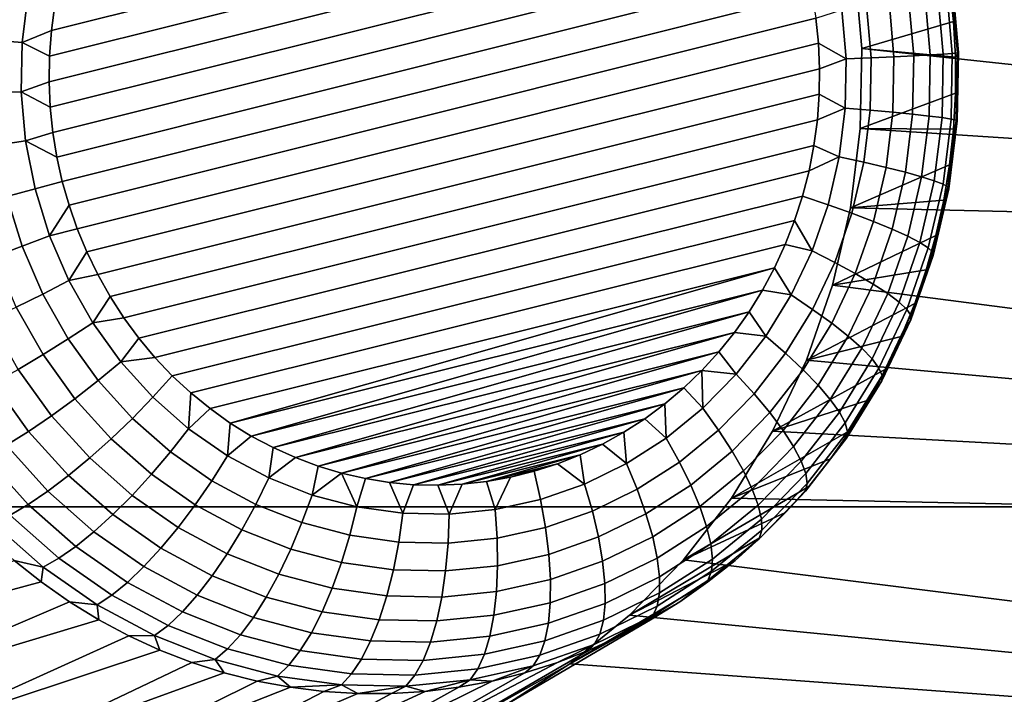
# Model space of a CAD drawing. Header units: metres. Extents: x -22 to 239, y -22 to 22.
# Tile 278 of 325: x 230.713 to 232.108, y 1.843 to 2.799. Entities that reach past the tile are written whole.
import ezdxf

# ---------------------------------------------------------------- set-up
doc = ezdxf.new("R2010")
doc.units = ezdxf.units.M
doc.layers.add('solid_10_151_033_XXX', color=7, linetype='CONTINUOUS')

msp = doc.modelspace()

# ---------------------------------------------------------------- linework, layer by layer
at = {"layer": 'solid_10_151_033_XXX'}
for points in [[(226.266357, 3.154759, 230.387711), (226.400345, 2.108289, 230.436478), (238.542007, 2.10829, 197.07753), (238.408035, 3.154761, 197.028763)], [(230.762848, 2.819613, 189.77652), (231.740829, 3.063559, 190.132477), (231.760239, 3.033459, 190.139542), (230.758011, 2.783314, 189.774765)], [(230.758011, 2.783314, 189.774765), (231.760239, 3.033459, 190.139542), (231.777756, 3.002293, 190.14592), (230.755341, 2.746919, 189.773788)], [(230.755341, 2.746919, 189.773788), (231.777756, 3.002293, 190.14592), (231.79332, 2.970198, 190.151581), (230.754822, 2.71061, 189.773605)], [(230.754822, 2.71061, 189.773605), (231.79332, 2.970198, 190.151581), (231.806885, 2.937386, 190.156525), (230.756424, 2.674533, 189.774185)], [(230.756424, 2.674533, 189.774185), (231.806885, 2.937386, 190.156525), (231.818436, 2.904056, 190.160721), (230.760101, 2.638899, 189.775528)], [(230.760101, 2.638899, 189.775528), (231.818436, 2.904056, 190.160721), (231.827972, 2.870288, 190.1642), (230.765747, 2.603888, 189.777573)], [(231.906128, 2.757601, 191.256821), (231.896194, 2.870348, 191.253204), (234.535019, 2.875734, 192.213654), (234.608124, 2.468261, 192.240265)], [(230.765747, 2.603888, 189.777573), (231.827972, 2.870288, 190.1642), (231.835571, 2.835971, 190.166962), (230.773361, 2.56957, 189.78035)], [(232.03627, 2.796311, 190.50383), (232.030716, 2.846946, 190.501801), (231.896194, 2.870348, 191.253204), (231.906128, 2.757601, 191.256821)], [(232.034485, 2.750949, 190.38002), (232.026321, 2.843576, 190.377045), (232.033386, 2.846699, 190.418228), (232.041763, 2.751733, 190.421265)], [(232.034683, 2.849039, 190.460037), (232.030716, 2.846946, 190.501801), (232.03627, 2.796311, 190.50383)], [(232.041763, 2.751733, 190.421265), (232.033386, 2.846699, 190.418228), (232.034683, 2.849039, 190.460037), (232.043213, 2.75232, 190.463135)], [(232.043213, 2.75232, 190.463135), (232.034683, 2.849039, 190.460037), (232.03627, 2.796311, 190.50383)], [(230.725052, 2.835634, 189.765823), (230.716492, 2.766439, 189.762711), (230.67511, 2.769502, 189.756866), (230.684235, 2.843254, 189.760193)], [(230.716492, 2.766439, 189.762711), (230.725052, 2.835634, 189.765823), (230.762848, 2.819613, 189.77652), (230.758011, 2.783314, 189.774765)], [(230.773361, 2.56957, 189.78035), (231.835571, 2.835971, 190.166962), (231.841232, 2.800959, 190.169022), (230.782898, 2.535803, 189.783813)], [(231.979752, 2.747589, 190.267838), (231.972473, 2.830182, 190.265182), (231.995575, 2.835236, 190.299774), (232.003174, 2.748857, 190.302551)], [(232.003174, 2.748857, 190.302551), (231.995575, 2.835236, 190.299774), (232.013641, 2.83973, 190.337311), (232.021545, 2.749985, 190.340179)], [(232.021545, 2.749985, 190.340179), (232.013641, 2.83973, 190.337311), (232.026321, 2.843576, 190.377045), (232.034485, 2.750949, 190.38002)], [(231.884094, 2.7432, 190.187683), (231.877975, 2.812688, 190.185455), (231.913101, 2.818797, 190.207458), (231.919632, 2.744733, 190.209839)], [(231.919632, 2.744733, 190.209839), (231.913101, 2.818797, 190.207458), (231.944809, 2.824667, 190.234207), (231.951721, 2.746205, 190.236725)], [(231.951721, 2.746205, 190.236725), (231.944809, 2.824667, 190.234207), (231.972473, 2.830182, 190.265182), (231.979752, 2.747589, 190.267838)], [(231.844894, 2.765326, 190.170364), (231.841232, 2.800959, 190.169022), (231.877975, 2.812688, 190.185455), (231.884094, 2.7432, 190.187683)], [(230.782898, 2.535803, 189.783813), (231.841232, 2.800959, 190.169022), (231.844894, 2.765326, 190.170364), (230.794449, 2.502473, 189.788025)], [(232.039062, 2.745419, 190.504837), (232.03627, 2.796311, 190.50383), (231.906128, 2.757601, 191.256821)], [(232.043213, 2.75232, 190.463135), (232.03627, 2.796311, 190.50383), (232.039062, 2.745419, 190.504837)], [(230.716492, 2.766439, 189.762711), (230.758011, 2.783314, 189.774765), (230.755341, 2.746919, 189.773788)], [(230.716492, 2.766439, 189.762711), (230.715256, 2.696658, 189.762253), (230.673798, 2.695126, 189.756393), (230.67511, 2.769502, 189.756866)], [(230.715256, 2.696658, 189.762253), (230.716492, 2.766439, 189.762711), (230.755341, 2.746919, 189.773788), (230.754822, 2.71061, 189.773605)], [(230.794449, 2.502473, 189.788025), (231.844894, 2.765326, 190.170364), (231.846497, 2.729249, 190.170944), (230.808014, 2.469661, 189.792953)], [(231.846497, 2.729249, 190.170944), (231.844894, 2.765326, 190.170364), (231.884094, 2.7432, 190.187683)], [(231.904144, 2.644601, 191.256104), (231.906128, 2.757601, 191.256821), (234.608124, 2.468261, 192.240265)], [(232.039062, 2.69444, 190.504837), (232.039062, 2.745419, 190.504837), (231.906128, 2.757601, 191.256821), (231.904144, 2.644601, 191.256104)], [(231.978302, 2.664648, 190.267303), (231.979752, 2.747589, 190.267838), (232.003174, 2.748857, 190.302551), (232.001648, 2.662114, 190.301987)], [(232.001648, 2.662114, 190.301987), (232.003174, 2.748857, 190.302551), (232.021545, 2.749985, 190.340179), (232.019958, 2.659861, 190.3396)], [(232.019958, 2.659861, 190.3396), (232.021545, 2.749985, 190.340179), (232.034485, 2.750949, 190.38002), (232.032852, 2.657933, 190.379425)], [(232.032852, 2.657933, 190.379425), (232.034485, 2.750949, 190.38002), (232.041763, 2.751733, 190.421265), (232.040085, 2.656367, 190.420654)], [(232.043213, 2.75232, 190.463135), (232.039062, 2.745419, 190.504837), (232.039062, 2.69444, 190.504837)], [(232.041504, 2.655194, 190.462509), (232.043213, 2.75232, 190.463135), (232.039062, 2.69444, 190.504837)], [(232.040085, 2.656367, 190.420654), (232.041763, 2.751733, 190.421265), (232.043213, 2.75232, 190.463135), (232.041504, 2.655194, 190.462509)], [(231.845978, 2.69294, 190.170746), (231.846497, 2.729249, 190.170944), (231.884094, 2.7432, 190.187683), (231.882874, 2.67342, 190.187241)], [(231.882874, 2.67342, 190.187241), (231.884094, 2.7432, 190.187683), (231.919632, 2.744733, 190.209839), (231.91832, 2.670357, 190.209366)], [(231.91832, 2.670357, 190.209366), (231.919632, 2.744733, 190.209839), (231.951721, 2.746205, 190.236725), (231.950333, 2.667414, 190.236221)], [(231.950333, 2.667414, 190.236221), (231.951721, 2.746205, 190.236725), (231.979752, 2.747589, 190.267838), (231.978302, 2.664648, 190.267303)], [(230.808014, 2.469661, 189.792953), (231.846497, 2.729249, 190.170944), (231.845978, 2.69294, 190.170746), (230.823578, 2.437566, 189.79863)], [(230.715256, 2.696658, 189.762253), (230.754822, 2.71061, 189.773605), (230.756424, 2.674533, 189.774185)], [(230.715256, 2.696658, 189.762253), (230.721375, 2.627171, 189.764496), (230.680328, 2.621062, 189.758774), (230.673798, 2.695126, 189.756393)], [(230.721375, 2.627171, 189.764496), (230.715256, 2.696658, 189.762253), (230.756424, 2.674533, 189.774185), (230.760101, 2.638899, 189.775528)], [(230.823578, 2.437566, 189.79863), (231.845978, 2.69294, 190.170746), (231.843307, 2.656545, 190.169785), (230.84108, 2.406399, 189.804993)], [(231.843307, 2.656545, 190.169785), (231.845978, 2.69294, 190.170746), (231.882874, 2.67342, 190.187241)], [(232.03627, 2.643547, 190.50383), (232.039062, 2.69444, 190.504837), (231.904144, 2.644601, 191.256104)], [(232.041504, 2.655194, 190.462509), (232.039062, 2.69444, 190.504837), (232.03627, 2.643547, 190.50383)], [(231.83847, 2.620245, 190.168015), (231.843307, 2.656545, 190.169785), (231.882874, 2.67342, 190.187241), (231.874313, 2.604225, 190.184128)], [(231.874313, 2.604225, 190.184128), (231.882874, 2.67342, 190.187241), (231.91832, 2.670357, 190.209366), (231.909195, 2.596604, 190.206039)], [(231.909195, 2.596604, 190.206039), (231.91832, 2.670357, 190.209366), (231.950333, 2.667414, 190.236221), (231.940674, 2.589283, 190.232712)], [(231.940674, 2.589283, 190.232712), (231.950333, 2.667414, 190.236221), (231.978302, 2.664648, 190.267303), (231.968124, 2.582403, 190.263596)], [(230.84108, 2.406399, 189.804993), (231.843307, 2.656545, 190.169785), (231.83847, 2.620245, 190.168015), (230.860504, 2.3763, 189.812057)], [(231.968124, 2.582403, 190.263596), (231.978302, 2.664648, 190.267303), (232.001648, 2.662114, 190.301987), (231.991013, 2.576099, 190.298111)], [(231.991013, 2.576099, 190.298111), (232.001648, 2.662114, 190.301987), (232.019958, 2.659861, 190.3396), (232.008911, 2.570493, 190.335587)], [(232.008911, 2.570493, 190.335587), (232.019958, 2.659861, 190.3396), (232.032852, 2.657933, 190.379425), (232.021439, 2.565696, 190.375275)], [(232.021439, 2.565696, 190.375275), (232.032852, 2.657933, 190.379425), (232.040085, 2.656367, 190.420654), (232.028381, 2.5618, 190.416397)], [(232.028381, 2.5618, 190.416397), (232.040085, 2.656367, 190.420654), (232.041504, 2.655194, 190.462509), (232.029587, 2.558882, 190.458176)], [(232.029587, 2.558882, 190.458176), (232.041504, 2.655194, 190.462509), (232.030716, 2.592913, 190.501801)], [(232.041504, 2.655194, 190.462509), (232.03627, 2.643547, 190.50383), (232.030716, 2.592913, 190.501801)], [(230.721375, 2.627171, 189.764496), (230.760101, 2.638899, 189.775528), (230.765747, 2.603888, 189.777573)], [(231.890259, 2.532295, 191.251038), (231.904144, 2.644601, 191.256104), (234.608124, 2.468261, 192.240265)], [(232.030716, 2.592913, 190.501801), (232.03627, 2.643547, 190.50383), (231.904144, 2.644601, 191.256104), (231.890259, 2.532295, 191.251038)], [(230.721375, 2.627171, 189.764496), (230.734772, 2.55885, 189.769363), (230.694611, 2.548241, 189.763962), (230.680328, 2.621062, 189.758774)], [(230.765747, 2.603888, 189.777573), (230.773361, 2.56957, 189.78035), (230.734772, 2.55885, 189.769363), (230.721375, 2.627171, 189.764496)], [(230.860504, 2.3763, 189.812057), (231.83847, 2.620245, 190.168015), (231.831482, 2.58428, 190.165466), (230.881744, 2.347437, 189.819794)], [(231.831482, 2.58428, 190.165466), (231.83847, 2.620245, 190.168015), (231.874313, 2.604225, 190.184128)], [(231.822342, 2.548801, 190.162155), (231.831482, 2.58428, 190.165466), (231.874313, 2.604225, 190.184128), (231.858521, 2.536484, 190.178375)], [(231.858521, 2.536484, 190.178375), (231.874313, 2.604225, 190.184128), (231.909195, 2.596604, 190.206039), (231.892365, 2.524403, 190.199921)], [(231.892365, 2.524403, 190.199921), (231.909195, 2.596604, 190.206039), (231.940674, 2.589283, 190.232712), (231.922836, 2.512795, 190.226227)], [(230.881744, 2.347437, 189.819794), (231.831482, 2.58428, 190.165466), (231.822342, 2.548801, 190.162155), (230.904694, 2.320012, 189.828156)], [(232.0224, 2.542709, 190.498779), (232.030716, 2.592913, 190.501801), (231.890259, 2.532295, 191.251038)], [(231.922836, 2.512795, 190.226227), (231.940674, 2.589283, 190.232712), (231.968124, 2.582403, 190.263596), (231.949356, 2.501887, 190.256775)], [(231.949356, 2.501887, 190.256775), (231.968124, 2.582403, 190.263596), (231.991013, 2.576099, 190.298111), (231.97139, 2.491892, 190.29097)], [(232.029587, 2.558882, 190.458176), (232.030716, 2.592913, 190.501801), (232.0224, 2.542709, 190.498779)], [(230.773361, 2.56957, 189.78035), (230.782898, 2.535803, 189.783813), (230.75528, 2.492554, 189.776825), (230.734772, 2.55885, 189.769363)], [(231.97139, 2.491892, 190.29097), (231.991013, 2.576099, 190.298111), (232.008911, 2.570493, 190.335587), (231.98851, 2.483004, 190.328156)], [(231.98851, 2.483004, 190.328156), (232.008911, 2.570493, 190.335587), (232.021439, 2.565696, 190.375275), (232.000397, 2.475398, 190.367615)], [(230.734772, 2.55885, 189.769363), (230.75528, 2.492554, 189.776825), (230.716461, 2.47758, 189.771927), (230.694611, 2.548241, 189.763962)], [(232.000397, 2.475398, 190.367615), (232.021439, 2.565696, 190.375275), (232.028381, 2.5618, 190.416397), (232.006805, 2.469222, 190.408554)], [(232.006805, 2.469222, 190.408554), (232.028381, 2.5618, 190.416397), (232.029587, 2.558882, 190.458176), (232.007614, 2.464595, 190.45018)], [(232.007614, 2.464595, 190.45018), (232.029587, 2.558882, 190.458176), (232.0224, 2.542709, 190.498779), (232.011353, 2.493104, 190.494751)], [(230.694611, 2.548241, 189.763962), (230.716461, 2.47758, 189.771927), (230.677124, 2.463192, 189.772812), (230.653976, 2.538048, 189.764389)], [(230.904694, 2.320012, 189.828156), (231.822342, 2.548801, 190.162155), (231.811111, 2.513982, 190.158066), (230.929276, 2.294145, 189.837097)], [(231.822342, 2.548801, 190.162155), (231.858521, 2.536484, 190.178375), (231.835709, 2.471051, 190.170074), (231.811111, 2.513982, 190.158066)], [(232.011353, 2.493104, 190.494751), (232.0224, 2.542709, 190.498779), (231.890259, 2.532295, 191.251038), (231.864685, 2.422566, 191.24173)], [(230.782898, 2.535803, 189.783813), (230.794449, 2.502473, 189.788025), (230.75528, 2.492554, 189.776825)], [(231.835709, 2.471051, 190.170074), (231.858521, 2.536484, 190.178375), (231.892365, 2.524403, 190.199921), (231.868057, 2.45466, 190.191071)], [(231.890259, 2.532295, 191.251038), (234.608124, 2.468261, 192.240265), (234.670013, 2.058941, 192.262787), (231.864685, 2.422566, 191.24173)], [(230.929276, 2.294145, 189.837097), (231.811111, 2.513982, 190.158066), (231.797852, 2.480052, 190.153244), (230.955368, 2.269968, 189.846588)], [(231.797852, 2.480052, 190.153244), (231.811111, 2.513982, 190.158066), (231.835709, 2.471051, 190.170074)], [(231.868057, 2.45466, 190.191071), (231.892365, 2.524403, 190.199921), (231.922836, 2.512795, 190.226227), (231.897079, 2.438911, 190.216843)], [(231.897079, 2.438911, 190.216843), (231.922836, 2.512795, 190.226227), (231.949356, 2.501887, 190.256775), (231.922241, 2.424113, 190.246902)], [(230.794449, 2.502473, 189.788025), (230.808014, 2.469661, 189.792953), (230.782623, 2.429119, 189.786774), (230.75528, 2.492554, 189.776825)], [(231.922241, 2.424113, 190.246902), (231.949356, 2.501887, 190.256775), (231.97139, 2.491892, 190.29097), (231.943024, 2.410553, 190.280655)], [(230.75528, 2.492554, 189.776825), (230.782623, 2.429119, 189.786774), (230.745605, 2.409966, 189.782532), (230.716461, 2.47758, 189.771927)], [(231.997604, 2.444267, 190.489761), (232.011353, 2.493104, 190.494751), (231.864685, 2.422566, 191.24173)], [(231.943024, 2.410553, 190.280655), (231.97139, 2.491892, 190.29097), (231.98851, 2.483004, 190.328156), (231.959045, 2.398495, 190.317444)], [(232.007614, 2.464595, 190.45018), (232.011353, 2.493104, 190.494751), (231.997604, 2.444267, 190.489761)], [(230.716461, 2.47758, 189.771927), (230.745605, 2.409966, 189.782532), (230.707993, 2.391564, 189.784058), (230.677124, 2.463192, 189.772812)], [(230.808014, 2.469661, 189.792953), (230.823578, 2.437566, 189.79863), (230.782623, 2.429119, 189.786774)], [(230.955368, 2.269968, 189.846588), (231.797852, 2.480052, 190.153244), (231.782639, 2.44713, 190.14769), (230.982788, 2.247637, 189.856567)], [(231.782639, 2.44713, 190.14769), (231.797852, 2.480052, 190.153244), (231.835709, 2.471051, 190.170074), (231.806152, 2.408748, 190.159317)], [(231.806152, 2.408748, 190.159317), (231.835709, 2.471051, 190.170074), (231.868057, 2.45466, 190.191071), (231.836548, 2.388253, 190.179596)], [(231.959045, 2.398495, 190.317444), (231.98851, 2.483004, 190.328156), (232.000397, 2.475398, 190.367615), (231.969986, 2.388176, 190.356537)], [(231.969986, 2.388176, 190.356537), (232.000397, 2.475398, 190.367615), (232.006805, 2.469222, 190.408554), (231.975632, 2.379796, 190.397202)], [(231.975632, 2.379796, 190.397202), (232.006805, 2.469222, 190.408554), (232.007614, 2.464595, 190.45018), (231.975861, 2.373519, 190.438629)], [(231.975861, 2.373519, 190.438629), (232.007614, 2.464595, 190.45018), (231.997604, 2.444267, 190.489761), (231.981216, 2.396363, 190.483795)], [(230.982788, 2.247637, 189.856567), (231.782639, 2.44713, 190.14769), (231.011429, 2.227223, 189.867004)], [(231.011429, 2.227223, 189.867004), (231.782639, 2.44713, 190.14769), (231.765518, 2.415337, 190.141464)], [(231.765518, 2.415337, 190.141464), (231.782639, 2.44713, 190.14769), (231.806152, 2.408748, 190.159317)], [(231.981216, 2.396363, 190.483795), (231.997604, 2.444267, 190.489761), (231.864685, 2.422566, 191.24173), (231.827682, 2.316427, 191.228271)], [(231.836548, 2.388253, 190.179596), (231.868057, 2.45466, 190.191071), (231.897079, 2.438911, 190.216843), (231.863708, 2.368562, 190.204697)], [(230.782623, 2.429119, 189.786774), (230.816467, 2.36934, 189.799103), (230.781677, 2.34625, 189.795654), (230.745605, 2.409966, 189.782532)], [(230.823578, 2.437566, 189.79863), (230.84108, 2.406399, 189.804993), (230.816467, 2.36934, 189.799103), (230.782623, 2.429119, 189.786774)], [(231.863708, 2.368562, 190.204697), (231.897079, 2.438911, 190.216843), (231.922241, 2.424113, 190.246902), (231.887115, 2.350059, 190.234116)], [(231.011429, 2.227223, 189.867004), (231.765518, 2.415337, 190.141464), (231.041199, 2.2088, 189.877838)], [(231.041199, 2.2088, 189.877838), (231.765518, 2.415337, 190.141464), (231.746582, 2.3848, 190.134567)], [(231.746582, 2.3848, 190.134567), (231.765518, 2.415337, 190.141464), (231.806152, 2.408748, 190.159317), (231.770233, 2.350358, 190.14624)], [(231.827682, 2.316427, 191.228271), (231.864685, 2.422566, 191.24173), (234.670013, 2.058941, 192.262787)], [(231.887115, 2.350059, 190.234116), (231.922241, 2.424113, 190.246902), (231.943024, 2.410553, 190.280655), (231.906296, 2.333104, 190.267273)], [(230.745605, 2.409966, 189.782532), (230.781677, 2.34625, 189.795654), (230.746216, 2.324065, 189.797958), (230.707993, 2.391564, 189.784058)], [(230.84108, 2.406399, 189.804993), (230.860504, 2.3763, 189.812057), (230.816467, 2.36934, 189.799103)], [(231.770233, 2.350358, 190.14624), (231.806152, 2.408748, 190.159317), (231.836548, 2.388253, 190.179596), (231.798264, 2.326017, 190.165665)], [(231.906296, 2.333104, 190.267273), (231.943024, 2.410553, 190.280655), (231.959045, 2.398495, 190.317444), (231.920883, 2.318028, 190.303543)], [(230.707993, 2.391564, 189.784058), (230.746216, 2.324065, 189.797958), (230.71077, 2.303218, 189.805954), (230.670532, 2.374271, 189.791321)], [(231.798264, 2.326017, 190.165665), (231.836548, 2.388253, 190.179596), (231.863708, 2.368562, 190.204697), (231.823151, 2.302631, 190.189926)], [(231.96225, 2.349553, 190.476883), (231.981216, 2.396363, 190.483795), (231.827682, 2.316427, 191.228271)], [(231.920883, 2.318028, 190.303543), (231.959045, 2.398495, 190.317444), (231.969986, 2.388176, 190.356537), (231.930588, 2.305125, 190.342209)], [(231.930588, 2.305125, 190.342209), (231.969986, 2.388176, 190.356537), (231.975632, 2.379796, 190.397202), (231.935242, 2.294648, 190.382492)], [(231.975861, 2.373519, 190.438629), (231.981216, 2.396363, 190.483795), (231.96225, 2.349553, 190.476883)], [(230.860504, 2.3763, 189.812057), (230.881744, 2.347437, 189.819794), (230.8564, 2.31397, 189.813629), (230.816467, 2.36934, 189.799103)], [(231.041199, 2.2088, 189.877838), (231.746582, 2.3848, 190.134567), (231.071945, 2.192432, 189.889023)], [(231.071945, 2.192432, 189.889023), (231.746582, 2.3848, 190.134567), (231.725876, 2.355607, 190.127045)], [(231.725876, 2.355607, 190.127045), (231.746582, 2.3848, 190.134567), (231.770233, 2.350358, 190.14624)], [(231.935242, 2.294648, 190.382492), (231.975632, 2.379796, 190.397202), (231.975861, 2.373519, 190.438629), (231.934723, 2.286799, 190.423645)], [(231.934723, 2.286799, 190.423645), (231.975861, 2.373519, 190.438629), (231.96225, 2.349553, 190.476883), (231.94075, 2.303997, 190.469055)], [(230.816467, 2.36934, 189.799103), (230.8564, 2.31397, 189.813629), (230.824234, 2.287233, 189.811142), (230.781677, 2.34625, 189.795654)], [(231.823151, 2.302631, 190.189926), (231.863708, 2.368562, 190.204697), (231.887115, 2.350059, 190.234116), (231.844406, 2.280656, 190.218567)], [(230.781677, 2.34625, 189.795654), (230.824234, 2.287233, 189.811142), (230.79129, 2.261544, 189.814377), (230.746216, 2.324065, 189.797958)], [(230.881744, 2.347437, 189.819794), (230.904694, 2.320012, 189.828156), (230.8564, 2.31397, 189.813629)], [(231.071945, 2.192432, 189.889023), (231.725876, 2.355607, 190.127045), (231.103592, 2.178163, 189.900543)], [(231.103592, 2.178163, 189.900543), (231.725876, 2.355607, 190.127045), (231.703476, 2.327839, 190.118881)], [(231.703476, 2.327839, 190.118881), (231.725876, 2.355607, 190.127045), (231.770233, 2.350358, 190.14624), (231.728394, 2.296615, 190.131012)], [(231.728394, 2.296615, 190.131012), (231.770233, 2.350358, 190.14624), (231.798264, 2.326017, 190.165665), (231.753662, 2.268735, 190.149429)], [(231.94075, 2.303997, 190.469055), (231.96225, 2.349553, 190.476883), (231.827682, 2.316427, 191.228271), (231.77977, 2.215428, 191.210831)], [(231.844406, 2.280656, 190.218567), (231.887115, 2.350059, 190.234116), (231.906296, 2.333104, 190.267273), (231.861633, 2.26052, 190.251022)], [(231.861633, 2.26052, 190.251022), (231.906296, 2.333104, 190.267273), (231.920883, 2.318028, 190.303543), (231.874481, 2.242615, 190.286652)], [(230.746216, 2.324065, 189.797958), (230.79129, 2.261544, 189.814377), (230.758224, 2.237406, 189.823227), (230.71077, 2.303218, 189.805954)], [(230.904694, 2.320012, 189.828156), (230.929276, 2.294145, 189.837097), (230.901901, 2.263705, 189.830185), (230.8564, 2.31397, 189.813629)], [(231.103592, 2.178163, 189.900543), (231.703476, 2.327839, 190.118881), (231.136032, 2.166033, 189.912354)], [(231.136032, 2.166033, 189.912354), (231.703476, 2.327839, 190.118881), (231.679474, 2.301618, 190.110153)], [(231.679474, 2.301618, 190.110153), (231.703476, 2.327839, 190.118881), (231.728394, 2.296615, 190.131012)], [(231.753662, 2.268735, 190.149429), (231.798264, 2.326017, 190.165665), (231.823151, 2.302631, 190.189926), (231.775894, 2.241949, 190.172729)], [(231.77977, 2.215428, 191.210831), (231.827682, 2.316427, 191.228271), (234.670013, 2.058941, 192.262787)], [(231.874481, 2.242615, 190.286652), (231.920883, 2.318028, 190.303543), (231.930588, 2.305125, 190.342209), (231.882706, 2.227292, 190.324768)], [(230.71077, 2.303218, 189.805954), (230.758224, 2.237406, 189.823227), (230.725647, 2.215286, 189.837555), (230.676025, 2.284116, 189.819504)], [(230.8564, 2.31397, 189.813629), (230.901901, 2.263705, 189.830185), (230.872726, 2.233658, 189.828796), (230.824234, 2.287233, 189.811142)], [(231.775894, 2.241949, 190.172729), (231.823151, 2.302631, 190.189926), (231.844406, 2.280656, 190.218567), (231.794678, 2.216778, 190.20047)], [(231.916794, 2.259847, 190.460342), (231.94075, 2.303997, 190.469055), (231.77977, 2.215428, 191.210831)], [(231.882706, 2.227292, 190.324768), (231.930588, 2.305125, 190.342209), (231.935242, 2.294648, 190.382492), (231.886139, 2.214848, 190.364624)], [(231.934723, 2.286799, 190.423645), (231.94075, 2.303997, 190.469055), (231.916794, 2.259847, 190.460342)], [(230.929276, 2.294145, 189.837097), (230.955368, 2.269968, 189.846588), (230.952393, 2.219177, 189.848572), (230.901901, 2.263705, 189.830185)], [(231.136032, 2.166033, 189.912354), (231.679474, 2.301618, 190.110153), (231.169144, 2.156099, 189.924408)], [(231.169144, 2.156099, 189.924408), (231.679474, 2.301618, 190.110153), (231.653946, 2.277041, 190.100861)], [(231.653946, 2.277041, 190.100861), (231.679474, 2.301618, 190.110153), (231.681152, 2.248196, 190.113815)], [(231.679474, 2.301618, 190.110153), (231.728394, 2.296615, 190.131012), (231.681152, 2.248196, 190.113815)], [(231.681152, 2.248196, 190.113815), (231.728394, 2.296615, 190.131012), (231.753662, 2.268735, 190.149429), (231.703323, 2.217127, 190.131104)], [(231.886139, 2.214848, 190.364624), (231.935242, 2.294648, 190.382492), (231.934723, 2.286799, 190.423645), (231.88472, 2.205527, 190.405457)], [(230.676025, 2.284116, 189.819504), (230.725647, 2.215286, 189.837555), (230.694229, 2.195619, 189.857086), (230.64267, 2.267131, 189.838318)], [(230.824234, 2.287233, 189.811142), (230.872726, 2.233658, 189.828796), (230.842667, 2.204788, 189.833069), (230.79129, 2.261544, 189.814377)], [(231.169144, 2.156099, 189.924408), (231.653946, 2.277041, 190.100861), (231.202805, 2.148398, 189.936646)], [(231.202805, 2.148398, 189.936646), (231.653946, 2.277041, 190.100861), (231.626968, 2.25419, 190.091034)], [(231.626968, 2.25419, 190.091034), (231.653946, 2.277041, 190.100861), (231.681152, 2.248196, 190.113815), (231.62912, 2.205709, 190.094879)], [(231.794678, 2.216778, 190.20047), (231.844406, 2.280656, 190.218567), (231.861633, 2.26052, 190.251022), (231.809616, 2.193713, 190.232086)], [(231.88472, 2.205527, 190.405457), (231.934723, 2.286799, 190.423645), (231.916794, 2.259847, 190.460342), (231.890472, 2.217255, 190.45076)], [(230.79129, 2.261544, 189.814377), (230.842667, 2.204788, 189.833069), (230.812302, 2.177661, 189.842911), (230.758224, 2.237406, 189.823227)], [(230.901901, 2.263705, 189.830185), (230.952393, 2.219177, 189.848572), (230.926559, 2.186198, 189.848389), (230.872726, 2.233658, 189.828796)], [(230.955368, 2.269968, 189.846588), (230.982788, 2.247637, 189.856567), (230.952393, 2.219177, 189.848572)], [(231.703323, 2.217127, 190.131104), (231.753662, 2.268735, 190.149429), (231.775894, 2.241949, 190.172729), (231.722565, 2.187276, 190.15332)], [(231.809616, 2.193713, 190.232086), (231.861633, 2.26052, 190.251022), (231.874481, 2.242615, 190.286652), (231.820435, 2.173205, 190.266983)], [(230.982788, 2.247637, 189.856567), (231.011429, 2.227223, 189.867004), (231.007263, 2.180947, 189.868546), (230.952393, 2.219177, 189.848572)], [(231.202805, 2.148398, 189.936646), (231.626968, 2.25419, 190.091034), (231.236893, 2.142963, 189.949066)], [(231.236893, 2.142963, 189.949066), (231.626968, 2.25419, 190.091034), (231.598694, 2.233198, 190.08075)], [(231.598694, 2.233198, 190.08075), (231.626968, 2.25419, 190.091034), (231.62912, 2.205709, 190.094879)], [(231.62912, 2.205709, 190.094879), (231.681152, 2.248196, 190.113815), (231.703323, 2.217127, 190.131104), (231.647858, 2.171842, 190.110916)], [(231.890472, 2.217255, 190.45076), (231.916794, 2.259847, 190.460342), (231.77977, 2.215428, 191.210831), (231.721527, 2.120775, 191.189636)], [(230.758224, 2.237406, 189.823227), (230.812302, 2.177661, 189.842911), (230.782211, 2.152803, 189.858154), (230.725647, 2.215286, 189.837555)], [(230.872726, 2.233658, 189.828796), (230.926559, 2.186198, 189.848389), (230.899689, 2.154511, 189.853821), (230.842667, 2.204788, 189.833069)], [(231.236893, 2.142963, 189.949066), (231.598694, 2.233198, 190.08075), (231.271255, 2.139831, 189.961563)], [(231.271255, 2.139831, 189.961563), (231.598694, 2.233198, 190.08075), (231.569229, 2.214149, 190.070023)], [(231.569229, 2.214149, 190.070023), (231.598694, 2.233198, 190.08075), (231.62912, 2.205709, 190.094879), (231.572952, 2.169688, 190.074432)], [(231.722565, 2.187276, 190.15332), (231.775894, 2.241949, 190.172729), (231.794678, 2.216778, 190.20047), (231.738541, 2.159226, 190.180038)], [(231.820435, 2.173205, 190.266983), (231.874481, 2.242615, 190.286652), (231.882706, 2.227292, 190.324768), (231.82692, 2.155653, 190.304474)], [(230.952393, 2.219177, 189.848572), (231.007263, 2.180947, 189.868546), (230.985046, 2.145449, 189.869675), (230.926559, 2.186198, 189.848389)], [(231.011429, 2.227223, 189.867004), (231.041199, 2.2088, 189.877838), (231.007263, 2.180947, 189.868546)], [(231.82692, 2.155653, 190.304474), (231.882706, 2.227292, 190.324768), (231.886139, 2.214848, 190.364624), (231.828949, 2.1414, 190.343811)], [(230.725647, 2.215286, 189.837555), (230.782211, 2.152803, 189.858154), (230.752991, 2.1307, 189.878464), (230.694229, 2.195619, 189.857086)], [(230.842667, 2.204788, 189.833069), (230.899689, 2.154511, 189.853821), (230.87233, 2.124735, 189.864761), (230.812302, 2.177661, 189.842911)], [(231.041199, 2.2088, 189.877838), (231.071945, 2.192432, 189.889023), (231.065811, 2.149495, 189.889847), (231.007263, 2.180947, 189.868546)], [(231.271255, 2.139831, 189.961563), (231.569229, 2.214149, 190.070023), (231.305725, 2.139012, 189.974106)], [(231.305725, 2.139012, 189.974106), (231.569229, 2.214149, 190.070023), (231.538681, 2.197112, 190.058899)], [(231.538681, 2.197112, 190.058899), (231.569229, 2.214149, 190.070023), (231.572952, 2.169688, 190.074432)], [(231.572952, 2.169688, 190.074432), (231.62912, 2.205709, 190.094879), (231.647858, 2.171842, 190.110916), (231.587982, 2.133449, 190.089127)], [(231.647858, 2.171842, 190.110916), (231.703323, 2.217127, 190.131104), (231.722565, 2.187276, 190.15332), (231.663818, 2.139303, 190.131943)], [(231.861862, 2.176364, 190.440353), (231.890472, 2.217255, 190.45076), (231.721527, 2.120775, 191.189636)], [(231.721527, 2.120775, 191.189636), (231.77977, 2.215428, 191.210831), (234.670013, 2.058941, 192.262787)], [(231.738541, 2.159226, 190.180038), (231.794678, 2.216778, 190.20047), (231.809616, 2.193713, 190.232086), (231.7509, 2.133524, 190.210724)], [(231.828949, 2.1414, 190.343811), (231.886139, 2.214848, 190.364624), (231.88472, 2.205527, 190.405457), (231.826477, 2.130723, 190.384247)], [(231.826477, 2.130723, 190.384247), (231.88472, 2.205527, 190.405457), (231.861862, 2.176364, 190.440353), (231.83107, 2.137312, 190.429138)], [(231.88472, 2.205527, 190.405457), (231.890472, 2.217255, 190.45076), (231.861862, 2.176364, 190.440353)], [(230.694229, 2.195619, 189.857086), (230.752991, 2.1307, 189.878464), (230.725204, 2.111784, 189.903473), (230.664566, 2.178787, 189.881409)], [(231.071945, 2.192432, 189.889023), (231.103592, 2.178163, 189.900543), (231.065811, 2.149495, 189.889847)], [(231.305725, 2.139012, 189.974106), (231.538681, 2.197112, 190.058899), (231.340179, 2.14051, 189.986649)], [(231.340179, 2.14051, 189.986649), (231.538681, 2.197112, 190.058899), (231.507202, 2.182172, 190.04744)], [(231.507202, 2.182172, 190.04744), (231.538681, 2.197112, 190.058899), (231.572952, 2.169688, 190.074432), (231.513336, 2.140588, 190.052734)], [(231.7509, 2.133524, 190.210724), (231.809616, 2.193713, 190.232086), (231.820435, 2.173205, 190.266983), (231.75943, 2.11067, 190.244781)], [(230.664566, 2.178787, 189.881409), (230.725204, 2.111784, 189.903473), (230.699402, 2.096423, 189.932693), (230.637222, 2.165118, 189.910065)], [(230.812302, 2.177661, 189.842911), (230.87233, 2.124735, 189.864761), (230.844986, 2.097451, 189.880997), (230.782211, 2.152803, 189.858154)], [(230.926559, 2.186198, 189.848389), (230.985046, 2.145449, 189.869675), (230.961655, 2.111343, 189.876373), (230.899689, 2.154511, 189.853821)], [(231.007263, 2.180947, 189.868546), (231.065811, 2.149495, 189.889847), (231.04744, 2.111926, 189.892395), (230.985046, 2.145449, 189.869675)], [(231.103592, 2.178163, 189.900543), (231.136032, 2.166033, 189.912354), (231.127304, 2.125216, 189.912231), (231.065811, 2.149495, 189.889847)], [(231.340179, 2.14051, 189.986649), (231.507202, 2.182172, 190.04744), (231.374451, 2.144319, 189.99913)], [(231.374451, 2.144319, 189.99913), (231.507202, 2.182172, 190.04744), (231.47493, 2.169382, 190.035706)], [(231.47493, 2.169382, 190.035706), (231.507202, 2.182172, 190.04744), (231.513336, 2.140588, 190.052734)], [(231.663818, 2.139303, 190.131943), (231.722565, 2.187276, 190.15332), (231.738541, 2.159226, 190.180038), (231.676697, 2.108727, 190.157532)], [(231.136032, 2.166033, 189.912354), (231.169144, 2.156099, 189.924408), (231.127304, 2.125216, 189.912231)], [(231.374451, 2.144319, 189.99913), (231.47493, 2.169382, 190.035706), (231.408417, 2.150416, 190.01149)], [(231.408417, 2.150416, 190.01149), (231.47493, 2.169382, 190.035706), (231.441956, 2.158781, 190.023697)], [(231.441956, 2.158781, 190.023697), (231.47493, 2.169382, 190.035706), (231.513336, 2.140588, 190.052734), (231.45105, 2.118773, 190.03006)], [(231.513336, 2.140588, 190.052734), (231.572952, 2.169688, 190.074432), (231.587982, 2.133449, 190.089127), (231.524445, 2.102432, 190.06601)], [(231.587982, 2.133449, 190.089127), (231.647858, 2.171842, 190.110916), (231.663818, 2.139303, 190.131943), (231.600388, 2.098631, 190.108856)], [(231.83107, 2.137312, 190.429138), (231.861862, 2.176364, 190.440353), (231.721527, 2.120775, 191.189636), (231.653656, 2.033599, 191.164932)], [(231.75943, 2.11067, 190.244781), (231.820435, 2.173205, 190.266983), (231.82692, 2.155653, 190.304474), (231.763962, 2.09111, 190.281555)], [(230.782211, 2.152803, 189.858154), (230.844986, 2.097451, 189.880997), (230.818222, 2.073192, 189.902206), (230.752991, 2.1307, 189.878464)], [(230.899689, 2.154511, 189.853821), (230.961655, 2.111343, 189.876373), (230.937546, 2.079295, 189.888504), (230.87233, 2.124735, 189.864761)], [(231.065811, 2.149495, 189.889847), (231.127304, 2.125216, 189.912231), (231.112976, 2.086048, 189.916245), (231.04744, 2.111926, 189.892395)], [(231.169144, 2.156099, 189.924408), (231.190948, 2.108416, 189.935394), (231.127304, 2.125216, 189.912231)], [(231.169144, 2.156099, 189.924408), (231.202805, 2.148398, 189.936646), (231.190948, 2.108416, 189.935394)], [(231.374451, 2.144319, 189.99913), (231.408417, 2.150416, 190.01149), (231.386841, 2.104517, 190.006699)], [(231.408417, 2.150416, 190.01149), (231.441956, 2.158781, 190.023697), (231.45105, 2.118773, 190.03006), (231.386841, 2.104517, 190.006699)], [(231.676697, 2.108727, 190.157532), (231.738541, 2.159226, 190.180038), (231.7509, 2.133524, 190.210724), (231.686218, 2.080709, 190.18718)], [(231.763962, 2.09111, 190.281555), (231.82692, 2.155653, 190.304474), (231.828949, 2.1414, 190.343811), (231.764404, 2.075227, 190.320328)], [(230.985046, 2.145449, 189.869675), (231.04744, 2.111926, 189.892395), (231.027756, 2.07583, 189.900436), (230.961655, 2.111343, 189.876373)], [(231.202805, 2.148398, 189.936646), (231.236893, 2.142963, 189.949066), (231.255981, 2.099306, 189.959061), (231.190948, 2.108416, 189.935394)], [(231.236893, 2.142963, 189.949066), (231.271255, 2.139831, 189.961563), (231.255981, 2.099306, 189.959061)], [(231.271255, 2.139831, 189.961563), (231.305725, 2.139012, 189.974106), (231.321548, 2.098001, 189.982925), (231.255981, 2.099306, 189.959061)], [(231.305725, 2.139012, 189.974106), (231.340179, 2.14051, 189.986649), (231.321548, 2.098001, 189.982925)], [(231.340179, 2.14051, 189.986649), (231.374451, 2.144319, 189.99913), (231.386841, 2.104517, 190.006699), (231.321548, 2.098001, 189.982925)], [(231.45105, 2.118773, 190.03006), (231.513336, 2.140588, 190.052734), (231.524445, 2.102432, 190.06601), (231.458054, 2.07918, 190.04184)], [(231.600388, 2.098631, 190.108856), (231.663818, 2.139303, 190.131943), (231.676697, 2.108727, 190.157532), (231.609924, 2.065913, 190.133224)], [(231.798203, 2.100231, 190.417175), (231.83107, 2.137312, 190.429138), (231.653656, 2.033599, 191.164932)], [(231.764404, 2.075227, 190.320328), (231.828949, 2.1414, 190.343811), (231.826477, 2.130723, 190.384247), (231.760742, 2.063329, 190.360321)], [(231.826477, 2.130723, 190.384247), (231.83107, 2.137312, 190.429138), (231.798203, 2.100231, 190.417175)], [(230.752991, 2.1307, 189.878464), (230.818222, 2.073192, 189.902206), (230.792526, 2.052429, 189.927979), (230.725204, 2.111784, 189.903473)], [(230.87233, 2.124735, 189.864761), (230.937546, 2.079295, 189.888504), (230.913193, 2.049928, 189.905823), (230.844986, 2.097451, 189.880997)], [(231.127304, 2.125216, 189.912231), (231.190948, 2.108416, 189.935394), (231.180832, 2.068141, 189.940933), (231.112976, 2.086048, 189.916245)], [(231.524445, 2.102432, 190.06601), (231.587982, 2.133449, 190.089127), (231.600388, 2.098631, 190.108856), (231.533081, 2.065772, 190.084351)], [(231.721527, 2.120775, 191.189636), (234.670013, 2.058941, 192.262787), (234.720657, 1.648207, 192.281219), (231.653656, 2.033599, 191.164932)], [(231.686218, 2.080709, 190.18718), (231.7509, 2.133524, 190.210724), (231.75943, 2.11067, 190.244781), (231.69223, 2.055797, 190.220322)], [(231.760742, 2.063329, 190.360321), (231.826477, 2.130723, 190.384247), (231.798203, 2.100231, 190.417175), (231.763351, 2.065248, 190.404495)], [(226.400345, 2.108289, 230.436478), (226.480881, 1.05575, 230.46579), (238.622543, 1.055751, 197.106842), (238.542007, 2.10829, 197.07753)], [(230.725204, 2.111784, 189.903473), (230.792526, 2.052429, 189.927979), (230.768433, 2.035568, 189.957809), (230.699402, 2.096423, 189.932693)], [(230.961655, 2.111343, 189.876373), (231.027756, 2.07583, 189.900436), (231.007126, 2.04191, 189.913834), (230.937546, 2.079295, 189.888504)], [(231.04744, 2.111926, 189.892395), (231.112976, 2.086048, 189.916245), (231.097183, 2.048415, 189.925705), (231.027756, 2.07583, 189.900436)], [(231.190948, 2.108416, 189.935394), (231.255981, 2.099306, 189.959061), (231.250137, 2.058432, 189.966156), (231.180832, 2.068141, 189.940933)], [(231.386841, 2.104517, 190.006699), (231.45105, 2.118773, 190.03006), (231.458054, 2.07918, 190.04184), (231.389618, 2.063986, 190.016937)], [(231.609924, 2.065913, 190.133224), (231.676697, 2.108727, 190.157532), (231.686218, 2.080709, 190.18718), (231.616394, 2.035933, 190.161758)], [(231.69223, 2.055797, 190.220322), (231.75943, 2.11067, 190.244781), (231.763962, 2.09111, 190.281555), (231.694611, 2.034475, 190.256317)], [(230.699402, 2.096423, 189.932693), (230.768433, 2.035568, 189.957809), (230.746384, 2.022938, 189.991135), (230.676086, 2.084916, 189.965546)], [(230.844986, 2.097451, 189.880997), (230.913193, 2.049928, 189.905823), (230.889084, 2.023816, 189.927994), (230.818222, 2.073192, 189.902206)], [(231.255981, 2.099306, 189.959061), (231.321548, 2.098001, 189.982925), (231.320023, 2.057041, 189.991608), (231.250137, 2.058432, 189.966156)], [(231.321548, 2.098001, 189.982925), (231.386841, 2.104517, 190.006699), (231.389618, 2.063986, 190.016937), (231.320023, 2.057041, 189.991608)], [(231.458054, 2.07918, 190.04184), (231.524445, 2.102432, 190.06601), (231.533081, 2.065772, 190.084351), (231.462738, 2.04114, 190.058762)], [(231.533081, 2.065772, 190.084351), (231.600388, 2.098631, 190.108856), (231.609924, 2.065913, 190.133224), (231.539062, 2.031324, 190.107437)], [(231.763351, 2.065248, 190.404495), (231.798203, 2.100231, 190.417175), (231.653656, 2.033599, 191.164932), (231.577148, 1.95517, 191.137085)], [(230.676086, 2.084916, 189.965546), (230.746384, 2.022938, 189.991135), (230.705093, 2.032479, 190.019318), (230.668396, 2.065248, 190.005966)], [(230.937546, 2.079295, 189.888504), (231.007126, 2.04191, 189.913834), (230.985977, 2.01083, 189.932312), (230.913193, 2.049928, 189.905823)], [(231.112976, 2.086048, 189.916245), (231.180832, 2.068141, 189.940933), (231.169052, 2.029446, 189.951859), (231.097183, 2.048415, 189.925705)], [(231.389618, 2.063986, 190.016937), (231.458054, 2.07918, 190.04184), (231.462738, 2.04114, 190.058762), (231.390244, 2.025044, 190.032364)], [(231.616394, 2.035933, 190.161758), (231.686218, 2.080709, 190.18718), (231.69223, 2.055797, 190.220322), (231.61969, 2.009275, 190.193924)], [(231.694611, 2.034475, 190.256317), (231.763962, 2.09111, 190.281555), (231.764404, 2.075227, 190.320328), (231.693298, 2.017161, 190.294434)], [(230.818222, 2.073192, 189.902206), (230.889084, 2.023816, 189.927994), (230.865662, 2.001468, 189.954605), (230.792526, 2.052429, 189.927979)], [(231.027756, 2.07583, 189.900436), (231.097183, 2.048415, 189.925705), (231.080215, 2.013053, 189.94043), (231.007126, 2.04191, 189.913834)], [(231.180832, 2.068141, 189.940933), (231.250137, 2.058432, 189.966156), (231.242477, 2.01916, 189.978592), (231.169052, 2.029446, 189.951859)], [(231.462738, 2.04114, 190.058762), (231.533081, 2.065772, 190.084351), (231.539062, 2.031324, 190.107437), (231.465027, 2.005394, 190.08049)], [(231.539062, 2.031324, 190.107437), (231.609924, 2.065913, 190.133224), (231.616394, 2.035933, 190.161758), (231.542297, 1.999758, 190.134796)], [(231.726654, 2.032479, 190.391144), (231.763351, 2.065248, 190.404495), (231.577148, 1.95517, 191.137085)], [(231.693298, 2.017161, 190.294434), (231.764404, 2.075227, 190.320328), (231.760742, 2.063329, 190.360321), (231.688324, 2.004192, 190.333969)], [(231.760742, 2.063329, 190.360321), (231.763351, 2.065248, 190.404495), (231.726654, 2.032479, 190.391144)], [(230.792526, 2.052429, 189.927979), (230.865662, 2.001468, 189.954605), (230.843414, 1.98332, 189.985107), (230.768433, 2.035568, 189.957809)], [(231.250137, 2.058432, 189.966156), (231.320023, 2.057041, 189.991608), (231.316513, 2.017686, 190.005539), (231.242477, 2.01916, 189.978592)], [(231.320023, 2.057041, 189.991608), (231.389618, 2.063986, 190.016937), (231.390244, 2.025044, 190.032364), (231.316513, 2.017686, 190.005539)], [(231.61969, 2.009275, 190.193924), (231.69223, 2.055797, 190.220322), (231.694611, 2.034475, 190.256317), (231.619736, 1.986461, 190.229065)], [(231.688324, 2.004192, 190.333969), (231.760742, 2.063329, 190.360321), (231.726654, 2.032479, 190.391144), (231.688232, 2.002036, 190.377151)], [(230.913193, 2.049928, 189.905823), (230.985977, 2.01083, 189.932312), (230.964691, 1.983194, 189.955521), (230.889084, 2.023816, 189.927994)], [(231.007126, 2.04191, 189.913834), (231.080215, 2.013053, 189.94043), (231.062408, 1.980649, 189.960129), (230.985977, 2.01083, 189.932312)], [(231.097183, 2.048415, 189.925705), (231.169052, 2.029446, 189.951859), (231.155884, 1.993084, 189.967972), (231.080215, 2.013053, 189.94043)], [(231.390244, 2.025044, 190.032364), (231.462738, 2.04114, 190.058762), (231.465027, 2.005394, 190.08049), (231.388718, 1.98845, 190.052719)], [(230.705093, 2.032479, 190.019318), (230.743515, 2.002036, 190.03331), (230.395615, 1.908083, 190.707047)], [(230.746384, 2.022938, 189.991135), (230.743515, 2.002036, 190.03331), (230.705093, 2.032479, 190.019318)], [(230.768433, 2.035568, 189.957809), (230.843414, 1.98332, 189.985107), (230.822754, 1.969726, 190.018921), (230.746384, 2.022938, 189.991135)], [(230.889084, 2.023816, 189.927994), (230.964691, 1.983194, 189.955521), (230.94371, 1.959542, 189.983002), (230.865662, 2.001468, 189.954605)], [(231.169052, 2.029446, 189.951859), (231.242477, 2.01916, 189.978592), (231.23317, 1.982257, 189.996094), (231.155884, 1.993084, 189.967972)], [(231.316513, 2.017686, 190.005539), (231.390244, 2.025044, 190.032364), (231.388718, 1.98845, 190.052719), (231.311096, 1.980705, 190.02446)], [(231.465027, 2.005394, 190.08049), (231.539062, 2.031324, 190.107437), (231.542297, 1.999758, 190.134796), (231.464859, 1.97264, 190.106613)], [(231.688232, 2.002036, 190.377151), (231.726654, 2.032479, 190.391144), (231.577148, 1.95517, 191.137085), (231.492691, 1.886213, 191.106339)], [(231.542297, 1.999758, 190.134796), (231.616394, 2.035933, 190.161758), (231.61969, 2.009275, 190.193924), (231.542694, 1.971691, 190.165894)], [(231.577148, 1.95517, 191.137085), (231.653656, 2.033599, 191.164932), (234.720657, 1.648207, 192.281219)], [(231.619736, 1.986461, 190.229065), (231.694611, 2.034475, 190.256317), (231.693298, 2.017161, 190.294434), (231.616516, 1.967934, 190.266495)], [(230.746384, 2.022938, 189.991135), (230.822754, 1.969726, 190.018921), (230.783539, 1.974023, 190.047867), (230.743515, 2.002036, 190.03331)], [(230.985977, 2.01083, 189.932312), (231.062408, 1.980649, 189.960129), (231.044113, 1.951838, 189.984421), (230.964691, 1.983194, 189.955521)], [(231.080215, 2.013053, 189.94043), (231.155884, 1.993084, 189.967972), (231.141541, 1.959766, 189.988937), (231.062408, 1.980649, 189.960129)], [(231.242477, 2.01916, 189.978592), (231.316513, 2.017686, 190.005539), (231.311096, 1.980705, 190.02446), (231.23317, 1.982257, 189.996094)], [(231.542694, 1.971691, 190.165894), (231.61969, 2.009275, 190.193924), (231.619736, 1.986461, 190.229065), (231.540268, 1.94767, 190.200134)], [(231.616516, 1.967934, 190.266495), (231.693298, 2.017161, 190.294434), (231.688324, 2.004192, 190.333969), (231.610123, 1.954055, 190.305511)], [(230.743515, 2.002036, 190.03331), (230.783539, 1.974023, 190.047867), (230.484573, 1.846108, 190.73941), (230.395615, 1.908083, 190.707047)], [(230.865662, 2.001468, 189.954605), (230.94371, 1.959542, 189.983002), (230.923431, 1.940335, 190.014236), (230.843414, 1.98332, 189.985107)], [(231.388718, 1.98845, 190.052719), (231.465027, 2.005394, 190.08049), (231.464859, 1.97264, 190.106613), (231.38504, 1.954919, 190.07756)], [(231.464859, 1.97264, 190.106613), (231.542297, 1.999758, 190.134796), (231.542694, 1.971691, 190.165894), (231.462234, 1.943516, 190.136612)], [(231.648209, 1.974023, 190.362579), (231.688232, 2.002036, 190.377151), (231.492691, 1.886213, 191.106339)], [(231.610123, 1.954055, 190.305511), (231.688324, 2.004192, 190.333969), (231.648209, 1.974023, 190.362579), (231.60672, 1.948534, 190.347488)], [(231.688324, 2.004192, 190.333969), (231.688232, 2.002036, 190.377151), (231.648209, 1.974023, 190.362579)], [(230.843414, 1.98332, 189.985107), (230.923431, 1.940335, 190.014236), (230.904251, 1.925948, 190.048584), (230.822754, 1.969726, 190.018921)], [(230.964691, 1.983194, 189.955521), (231.044113, 1.951838, 189.984421), (231.025665, 1.927179, 190.012833), (230.94371, 1.959542, 189.983002)], [(231.155884, 1.993084, 189.967972), (231.23317, 1.982257, 189.996094), (231.222366, 1.948442, 190.018356), (231.141541, 1.959766, 189.988937)], [(231.23317, 1.982257, 189.996094), (231.311096, 1.980705, 190.02446), (231.303879, 1.946819, 190.048019), (231.222366, 1.948442, 190.018356)], [(231.311096, 1.980705, 190.02446), (231.388718, 1.98845, 190.052719), (231.38504, 1.954919, 190.07756), (231.303879, 1.946819, 190.048019)], [(231.540268, 1.94767, 190.200134), (231.619736, 1.986461, 190.229065), (231.616516, 1.967934, 190.266495), (231.535049, 1.928163, 190.236847)], [(230.783539, 1.974023, 190.047867), (230.825027, 1.948534, 190.062973), (230.484573, 1.846108, 190.73941)], [(230.822754, 1.969726, 190.018921), (230.825027, 1.948534, 190.062973), (230.783539, 1.974023, 190.047867)], [(230.822754, 1.969726, 190.018921), (230.904251, 1.925948, 190.048584), (230.867828, 1.925654, 190.078552), (230.825027, 1.948534, 190.062973)], [(231.062408, 1.980649, 189.960129), (231.141541, 1.959766, 189.988937), (231.126328, 1.93014, 190.014343), (231.044113, 1.951838, 189.984421)], [(231.38504, 1.954919, 190.07756), (231.464859, 1.97264, 190.106613), (231.462234, 1.943516, 190.136612), (231.379318, 1.925105, 190.10643)], [(231.60672, 1.948534, 190.347488), (231.648209, 1.974023, 190.362579), (231.492691, 1.886213, 191.106339), (231.401733, 1.827884, 191.073242)], [(231.462234, 1.943516, 190.136612), (231.542694, 1.971691, 190.165894), (231.540268, 1.94767, 190.200134), (231.45723, 1.91859, 190.169907)], [(231.535049, 1.928163, 190.236847), (231.616516, 1.967934, 190.266495), (231.610123, 1.954055, 190.305511), (231.527161, 1.913551, 190.275314)], [(230.94371, 1.959542, 189.983002), (231.025665, 1.927179, 190.012833), (231.007462, 1.907154, 190.044815), (230.923431, 1.940335, 190.014236)], [(231.141541, 1.959766, 189.988937), (231.222366, 1.948442, 190.018356), (231.210297, 1.918374, 190.044922), (231.126328, 1.93014, 190.014343)], [(231.303879, 1.946819, 190.048019), (231.38504, 1.954919, 190.07756), (231.379318, 1.925105, 190.10643), (231.294983, 1.916689, 190.075745)], [(231.492691, 1.886213, 191.106339), (231.577148, 1.95517, 191.137085), (234.720657, 1.648207, 192.281219)], [(231.527161, 1.913551, 190.275314), (231.610123, 1.954055, 190.305511), (231.563919, 1.925654, 190.331909), (231.519928, 1.905463, 190.315887)], [(231.610123, 1.954055, 190.305511), (231.60672, 1.948534, 190.347488), (231.563919, 1.925654, 190.331909)], [(230.825027, 1.948534, 190.062973), (230.867828, 1.925654, 190.078552), (230.579468, 1.795124, 190.773956), (230.484573, 1.846108, 190.73941)], [(230.923431, 1.940335, 190.014236), (231.007462, 1.907154, 190.044815), (230.989822, 1.892155, 190.079742), (230.904251, 1.925948, 190.048584)], [(231.044113, 1.951838, 189.984421), (231.126328, 1.93014, 190.014343), (231.110519, 1.904785, 190.043716), (231.025665, 1.927179, 190.012833)], [(231.222366, 1.948442, 190.018356), (231.303879, 1.946819, 190.048019), (231.294983, 1.916689, 190.075745), (231.210297, 1.918374, 190.044922)], [(231.60672, 1.948534, 190.347488), (231.401733, 1.827884, 191.073242), (231.305008, 1.780667, 191.038025), (231.563919, 1.925654, 190.331909)], [(231.379318, 1.925105, 190.10643), (231.462234, 1.943516, 190.136612), (231.45723, 1.91859, 190.169907), (231.371643, 1.899588, 190.138763)], [(231.45723, 1.91859, 190.169907), (231.540268, 1.94767, 190.200134), (231.535049, 1.928163, 190.236847), (231.449921, 1.898349, 190.205856)], [(230.867828, 1.925654, 190.078552), (230.911819, 1.905463, 190.094559), (230.579468, 1.795124, 190.773956)], [(230.904251, 1.925948, 190.048584), (230.911819, 1.905463, 190.094559), (230.867828, 1.925654, 190.078552)], [(230.904251, 1.925948, 190.048584), (230.989822, 1.892155, 190.079742), (230.956833, 1.888027, 190.110947), (230.911819, 1.905463, 190.094559)], [(231.025665, 1.927179, 190.012833), (231.110519, 1.904785, 190.043716), (231.094452, 1.884195, 190.076477), (231.007462, 1.907154, 190.044815)], [(231.126328, 1.93014, 190.014343), (231.210297, 1.918374, 190.044922), (231.197205, 1.892642, 190.075272), (231.110519, 1.904785, 190.043716)], [(231.519928, 1.905463, 190.315887), (231.563919, 1.925654, 190.331909), (231.305008, 1.780667, 191.038025)], [(231.449921, 1.898349, 190.205856), (231.535049, 1.928163, 190.236847), (231.527161, 1.913551, 190.275314), (231.440445, 1.883186, 190.243744)], [(231.210297, 1.918374, 190.044922), (231.294983, 1.916689, 190.075745), (231.284607, 1.890902, 190.107086), (231.197205, 1.892642, 190.075272)], [(231.294983, 1.916689, 190.075745), (231.379318, 1.925105, 190.10643), (231.371643, 1.899588, 190.138763), (231.284607, 1.890902, 190.107086)], [(231.371643, 1.899588, 190.138763), (231.45723, 1.91859, 190.169907), (231.449921, 1.898349, 190.205856), (231.362167, 1.878866, 190.17392)], [(231.440445, 1.883186, 190.243744), (231.527161, 1.913551, 190.275314), (231.474915, 1.888027, 190.299515), (231.429016, 1.873406, 190.282806)], [(231.527161, 1.913551, 190.275314), (231.519928, 1.905463, 190.315887), (231.474915, 1.888027, 190.299515)], [(230.911819, 1.905463, 190.094559), (230.956833, 1.888027, 190.110947), (230.679214, 1.755741, 190.810257), (230.579468, 1.795124, 190.773956)], [(231.007462, 1.907154, 190.044815), (231.094452, 1.884195, 190.076477), (231.07843, 1.868771, 190.111984), (230.989822, 1.892155, 190.079742)], [(231.110519, 1.904785, 190.043716), (231.197205, 1.892642, 190.075272), (231.183319, 1.871745, 190.108826), (231.094452, 1.884195, 190.076477)], [(231.519928, 1.905463, 190.315887), (231.305008, 1.780667, 191.038025), (231.204041, 1.74531, 191.001282), (231.474915, 1.888027, 190.299515)], [(231.284607, 1.890902, 190.107086), (231.371643, 1.899588, 190.138763), (231.362167, 1.878866, 190.17392), (231.272934, 1.869961, 190.141449)], [(231.362167, 1.878866, 190.17392), (231.449921, 1.898349, 190.205856), (231.440445, 1.883186, 190.243744), (231.351089, 1.863345, 190.211227)], [(230.956833, 1.888027, 190.110947), (231.002731, 1.873406, 190.127655), (230.679214, 1.755741, 190.810257)], [(230.989822, 1.892155, 190.079742), (231.002731, 1.873406, 190.127655), (230.956833, 1.888027, 190.110947)], [(230.989822, 1.892155, 190.079742), (231.07843, 1.868771, 190.111984), (231.049347, 1.86165, 190.144608), (231.002731, 1.873406, 190.127655)], [(231.094452, 1.884195, 190.076477), (231.183319, 1.871745, 190.108826), (231.16893, 1.856091, 190.144928), (231.07843, 1.868771, 190.111984)], [(231.197205, 1.892642, 190.075272), (231.284607, 1.890902, 190.107086), (231.272934, 1.869961, 190.141449), (231.183319, 1.871745, 190.108826)], [(231.429016, 1.873406, 190.282806), (231.474915, 1.888027, 190.299515), (231.204041, 1.74531, 191.001282)], [(231.401733, 1.827884, 191.073242), (231.492691, 1.886213, 191.106339), (234.720657, 1.648207, 192.281219)], [(231.002731, 1.873406, 190.127655), (231.049347, 1.86165, 190.144608), (230.782318, 1.728531, 190.847794), (230.679214, 1.755741, 190.810257)], [(231.382401, 1.86165, 190.265839), (231.429016, 1.873406, 190.282806), (231.204041, 1.74531, 191.001282), (231.099991, 1.722207, 190.963409)], [(231.183319, 1.871745, 190.108826), (231.272934, 1.869961, 190.141449), (231.260208, 1.854275, 190.178146), (231.16893, 1.856091, 190.144928)], [(231.272934, 1.869961, 190.141449), (231.362167, 1.878866, 190.17392), (231.351089, 1.863345, 190.211227), (231.260208, 1.854275, 190.178146)], [(231.351089, 1.863345, 190.211227), (231.440445, 1.883186, 190.243744), (231.382401, 1.86165, 190.265839)], [(231.440445, 1.883186, 190.243744), (231.429016, 1.873406, 190.282806), (231.382401, 1.86165, 190.265839)], [(231.049347, 1.86165, 190.144608), (231.096512, 1.852797, 190.161789), (230.782318, 1.728531, 190.847794)], [(231.07843, 1.868771, 190.111984), (231.096512, 1.852797, 190.161789), (231.049347, 1.86165, 190.144608)], [(231.07843, 1.868771, 190.111984), (231.16893, 1.856091, 190.144928), (231.096512, 1.852797, 190.161789)], [(231.16893, 1.856091, 190.144928), (231.144104, 1.846879, 190.179108), (231.096512, 1.852797, 190.161789)], [(231.335236, 1.852797, 190.248672), (231.382401, 1.86165, 190.265839), (231.099991, 1.722207, 190.963409)], [(231.16893, 1.856091, 190.144928), (231.191925, 1.843915, 190.196503), (231.144104, 1.846879, 190.179108)], [(231.16893, 1.856091, 190.144928), (231.260208, 1.854275, 190.178146), (231.191925, 1.843915, 190.196503)], [(231.260208, 1.854275, 190.178146), (231.351089, 1.863345, 190.211227), (231.287643, 1.846879, 190.231354)], [(231.351089, 1.863345, 190.211227), (231.335236, 1.852797, 190.248672), (231.287643, 1.846879, 190.231354)], [(231.351089, 1.863345, 190.211227), (231.382401, 1.86165, 190.265839), (231.335236, 1.852797, 190.248672)], [(231.096512, 1.852797, 190.161789), (231.144104, 1.846879, 190.179108), (230.887863, 1.713746, 190.8862), (230.782318, 1.728531, 190.847794)], [(231.144104, 1.846879, 190.179108), (231.191925, 1.843915, 190.196503), (230.887863, 1.713746, 190.8862)], [(231.191925, 1.843915, 190.196503), (231.239822, 1.843915, 190.213943), (230.994049, 1.711634, 190.92485), (230.887863, 1.713746, 190.8862)], [(231.287643, 1.846879, 190.231354), (231.335236, 1.852797, 190.248672), (231.099991, 1.722207, 190.963409), (230.994049, 1.711634, 190.92485)], [(231.239822, 1.843915, 190.213943), (231.287643, 1.846879, 190.231354), (230.994049, 1.711634, 190.92485)], [(231.260208, 1.854275, 190.178146), (231.239822, 1.843915, 190.213943), (231.191925, 1.843915, 190.196503)], [(231.260208, 1.854275, 190.178146), (231.287643, 1.846879, 190.231354), (231.239822, 1.843915, 190.213943)]]:
    msp.add_3dface(points, dxfattribs=at)

doc.saveas('drawing.dxf')
